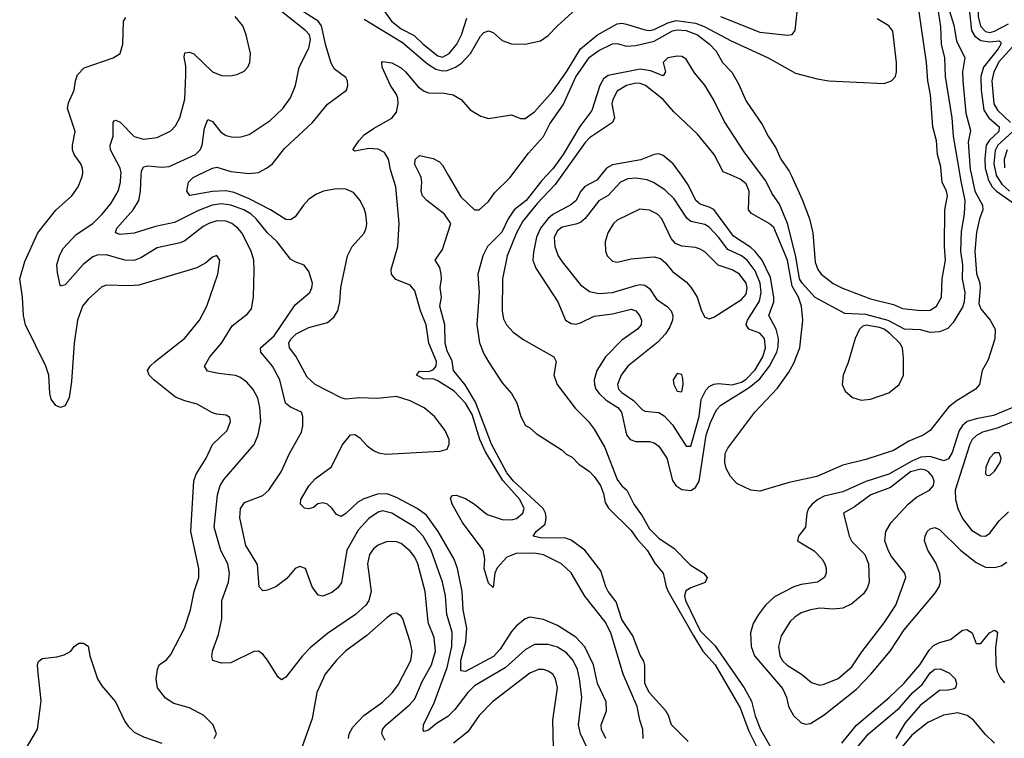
# Model space of a CAD drawing. Header units: inches. Extents: x 1649636 to 1815363, y 506543 to 641975.
# Tile 607 of 656: x 1754233 to 1758512, y 607551 to 610676. Entities that reach past the tile are written whole.
import ezdxf

# ---------------------------------------------------------------- set-up
doc = ezdxf.new("R2010")
doc.units = ezdxf.units.IN
doc.header["$MEASUREMENT"] = 0
doc.layers.add('B7650', color=7, linetype='Continuous')
doc.layers.add('B7651', color=7, linetype='Continuous')

msp = doc.modelspace()

# ---------------------------------------------------------------- linework, layer by layer
at = {"layer": 'B7650', "color": 5}
for points, elevation in [([(1755078, 607550), (1755088.7, 607570), (1755073.2, 607610), (1755033.2, 607650), (1754970, 607683.6), (1754903.1, 607703.1), (1754865.7, 607725.7), (1754831, 607770), (1754826, 607810), (1754831.1, 607850), (1754838.9, 607870), (1754870, 607892.9), (1754890, 607914.9), (1754949.4, 608030.6), (1754975.2, 608110), (1754991.1, 608190), (1755011.6, 608250), (1755010.9, 608290), (1754976.7, 608450), (1754989.1, 608670.9), (1755000, 608700), (1755042.7, 608770), (1755070.5, 608829.5), (1755134.3, 608890), (1755148.2, 608928.2), (1755145.6, 608945.6), (1755130, 608956.8), (1755090, 608960.4), (1755070, 608967.1), (1755004.2, 609004.2), (1754950, 609018.4), (1754910, 609035.2), (1754815.8, 609110), (1754795.3, 609130), (1754788.8, 609150), (1754799.3, 609170), (1754820.9, 609190), (1754950, 609291), (1755013.7, 609370), (1755046, 609430), (1755094.2, 609570), (1755103, 609630), (1755090, 609651.3), (1755070, 609643.6), (1755041.5, 609618.5), (1755002.9, 609597.1), (1754750, 609521.6), (1754710, 609518.7), (1754610, 609522.2), (1754590, 609514), (1754530, 609461.5), (1754505.9, 609430), (1754484.5, 609370), (1754469, 609269), (1754457.2, 609102.8), (1754447.3, 609032.7), (1754430, 608997), (1754410, 608989.5), (1754390, 608998.4), (1754370, 609026), (1754363.1, 609050), (1754359.8, 609130), (1754346.5, 609170), (1754258, 609350), (1754249.8, 609390), (1754244.8, 609470), (1754232.5, 609550), (1754254.9, 609625.1), (1754310.7, 609750), (1754390, 609848), (1754458.5, 609910), (1754486.2, 609950), (1754502.7, 609990), (1754505, 610000)], 580), ([(1755821.5, 607541.5), (1755806.6, 607570), (1755809.3, 607590), (1755825, 607610), (1755925.2, 607694.8), (1755950, 607722.9), (1755981.9, 607798.1), (1756022.6, 607870), (1756039.3, 607930), (1756034.4, 607990), (1756009.9, 608050), (1756006, 608070), (1755995.4, 608190), (1755963.7, 608310), (1755950, 608339.4), (1755930, 608365.2), (1755890, 608397.7), (1755870, 608405.6), (1755830, 608407.3), (1755790, 608391.7), (1755770, 608375.6), (1755753.5, 608350), (1755744.7, 608310), (1755761, 608190), (1755750.1, 608150), (1755736.8, 608130), (1755691.8, 608090), (1755570, 608006.3), (1755494.8, 607945.2), (1755461.6, 607910), (1755390, 607817.6), (1755370, 607805.1), (1755356.6, 607816.6), (1755310, 607891.3), (1755290, 607916.3), (1755270, 607929.7), (1755250, 607928.3), (1755150, 607879.3), (1755110, 607877.8), (1755072, 607890), (1755067.5, 607907.5), (1755070.8, 607930), (1755097.3, 608002.7), (1755110.5, 608070), (1755111.3, 608150), (1755139.9, 608230), (1755144.1, 608270), (1755136.8, 608310), (1755107.3, 608367.3), (1755078, 608470), (1755091.9, 608610), (1755103.4, 608650), (1755121.8, 608678.2), (1755251.5, 608828.5), (1755268.8, 608871.2), (1755281.1, 608930), (1755275.8, 608990), (1755267.1, 609030), (1755247.6, 609067.6), (1755219.6, 609099.6), (1755190, 609122.2), (1755170, 609129), (1755097.2, 609137.2), (1755048.2, 609148.2), (1755035.4, 609170), (1755059.3, 609210), (1755110, 609268.9), (1755155.7, 609344.3), (1755223.1, 609396.9), (1755240.5, 609419.5), (1755248.5, 609470), (1755252.4, 609587.6), (1755249.8, 609630.2), (1755238.5, 609670), (1755198, 609750), (1755181, 609770), (1755154.2, 609790), (1755130, 609799.7), (1755090, 609801), (1755054.9, 609790), (1755030, 609776.4), (1754950, 609714.7), (1754930, 609705.9), (1754830, 609684.1), (1754758.9, 609641.1), (1754730.5, 609629.5), (1754690, 609630.9), (1754610, 609653.2), (1754570, 609651.9), (1754550, 609644.7), (1754508.5, 609611.5), (1754430, 609523.5), (1754410, 609517.2), (1754407, 609527), (1754396.2, 609576.2), (1754394.7, 609610), (1754405.9, 609650), (1754420.6, 609679.4), (1754478.3, 609741.8), (1754550, 609790.7), (1754591.7, 609830), (1754630, 609878.4), (1754660.4, 609930), (1754670.3, 609969.7), (1754672.5, 610000)], 560), ([(1756699, 607510), (1756670.5, 607570), (1756661.9, 607610), (1756675.4, 607730), (1756666, 607810), (1756656.6, 607850), (1756638, 607890), (1756610, 607922.1), (1756570, 607947), (1756530, 607958.7), (1756470, 607958.8), (1756430, 607936.5), (1756342.2, 607857.8), (1756210, 607779.2), (1756180.6, 607750), (1756124, 607676), (1756093.5, 607646.5), (1756044.7, 607615.3), (1756010, 607586.2), (1755990, 607581.3), (1755985.8, 607585.8), (1755987.3, 607610), (1756034.3, 607705.7), (1756090, 607859.2), (1756111.1, 607950), (1756112.3, 608012.3), (1756088.7, 608090), (1756082.7, 608170), (1756070.8, 608230), (1756021.5, 608370), (1755985.8, 608430), (1755950.4, 608470), (1755850, 608530.9), (1755810, 608540.4), (1755790, 608534.5), (1755750, 608507.1), (1755703.1, 608456.9), (1755653.8, 608370), (1755630.7, 608229.3), (1755614.7, 608205.3), (1755590, 608185), (1755550, 608168.6), (1755530, 608173.6), (1755504, 608210), (1755474.5, 608290), (1755450, 608297.6), (1755430, 608289.6), (1755393.6, 608246.4), (1755346, 608210), (1755310, 608195.6), (1755290, 608192.8), (1755272.8, 608210), (1755266.7, 608306.7), (1755215.5, 608390), (1755189.9, 608510), (1755191.6, 608550), (1755210, 608577.2), (1755290, 608607.5), (1755315.8, 608630), (1755368.9, 608710), (1755406, 608790), (1755457.2, 608882.8), (1755463.5, 608910), (1755463.5, 608950), (1755456.9, 608970), (1755410, 608991.4), (1755388.1, 609008.1), (1755363.6, 609110), (1755331.2, 609170), (1755280.5, 609230), (1755279.2, 609250), (1755338.2, 609301.8), (1755430, 609435.8), (1755494.2, 609490), (1755502.8, 609510), (1755504.8, 609530), (1755490, 609581.2), (1755468.4, 609608.5), (1755430, 609622.6), (1755410, 609635.4), (1755351.3, 609710), (1755309, 609749), (1755261.1, 609810), (1755239.4, 609830), (1755207, 609850), (1755150, 609869.9), (1755110, 609875.1), (1755069.6, 609870.4), (1755010, 609846.9), (1754906, 609794), (1754822.9, 609777.1), (1754730, 609747.7), (1754670, 609742.8), (1754648.3, 609750), (1754654.5, 609770), (1754726, 609850), (1754749.9, 609890), (1754757.7, 609930), (1754761.2, 610000)], 540), ([(1756779.9, 607550), (1756761.7, 607590), (1756760.1, 607610), (1756783.5, 607670), (1756781.3, 607710), (1756744.1, 607790), (1756727.4, 607870), (1756688.6, 607948.6), (1756650, 607990.4), (1756570, 608042.2), (1756510, 608068.2), (1756450, 608077.3), (1756429.1, 608070.9), (1756390, 608039.5), (1756370, 608016.1), (1756321.6, 607938.4), (1756292.5, 607907.5), (1756170, 607841.3), (1756150, 607844), (1756149.6, 607889.6), (1756172.4, 607970), (1756176.5, 608030), (1756159.8, 608110), (1756156.4, 608190), (1756135.7, 608290), (1756120.4, 608330), (1756051.6, 608450), (1756001.1, 608521.1), (1755960.5, 608550), (1755870, 608598.7), (1755830, 608614.9), (1755787.6, 608612.4), (1755727.7, 608592.3), (1755702.6, 608577.4), (1755650, 608528.2), (1755630, 608515.6), (1755610, 608524.2), (1755590.9, 608550.9), (1755570, 608568.7), (1755550, 608575.1), (1755529.1, 608570.9), (1755510, 608555.6), (1755490, 608549.6), (1755470, 608552.7), (1755452.7, 608570), (1755454, 608590), (1755490.8, 608650), (1755518.9, 608681.1), (1755588.2, 608731.8), (1755633.8, 608826.2), (1755670, 608870.3), (1755690, 608872), (1755710, 608859), (1755743.5, 608823.5), (1755770, 608802.7), (1755792, 608792), (1755826.2, 608786.2), (1756059.7, 608800.3), (1756090.7, 608809.3), (1756099.7, 608830), (1756098.7, 608850), (1756082, 608890), (1756035.7, 608950), (1755990, 608988.4), (1755930, 609019.4), (1755870, 609037.2), (1755788.4, 609028.4), (1755710, 609032.4), (1755650, 609025.4), (1755630, 609031.7), (1755516.8, 609090), (1755482.4, 609122.4), (1755432.7, 609212.7), (1755405.4, 609250), (1755403, 609270), (1755410, 609284.9), (1755433.7, 609310), (1755490, 609338), (1755570, 609359.6), (1755597.9, 609382.1), (1755615.2, 609410), (1755624.6, 609450), (1755628.2, 609511.8), (1755657.2, 609650), (1755677, 609690), (1755730, 609748.4), (1755737.9, 609770), (1755740.9, 609790), (1755737, 609830), (1755730, 609855.1), (1755711.6, 609891.6), (1755684.2, 609924.2), (1755650, 609939.9), (1755610, 609941.5), (1755552.7, 609930), (1755522.8, 609917.2), (1755490, 609895.4), (1755465.6, 609870), (1755430, 609819), (1755410, 609805.4), (1755390, 609807.1), (1755322.3, 609850), (1755230, 609897.7), (1755165.1, 609925.1), (1755130, 609931.5), (1755070.7, 609929.3), (1754971.6, 609911.6), (1754959.7, 609930), (1754966.2, 609970), (1754986, 609990), (1755006.6, 610000)], 520), ([(1756942, 607550), (1756941.2, 607590), (1756927.9, 607630), (1756916.5, 607690), (1756855.7, 607830), (1756801.8, 608010), (1756777.6, 608057.6), (1756689.6, 608169.6), (1756630.3, 608270.3), (1756587.2, 608310), (1756510, 608349.4), (1756470, 608355.9), (1756390, 608354.2), (1756350, 608339.5), (1756308.1, 608291.9), (1756297.4, 608270), (1756290, 608206.9), (1756270, 608225.4), (1756251.7, 608290), (1756254.5, 608330), (1756246.4, 608370), (1756157.8, 608490), (1756112.4, 608570), (1756104.8, 608595.2), (1756113.5, 608606.5), (1756130, 608607.9), (1756170, 608594), (1756210, 608570.1), (1756264.1, 608524.1), (1756330, 608503), (1756370, 608501.9), (1756392.5, 608507.5), (1756419.8, 608530), (1756425.2, 608550), (1756406.5, 608590), (1756332.1, 608672.1), (1756257.7, 608797.7), (1756232.9, 608850), (1756198.8, 608958.8), (1756170, 609008.2), (1756121.1, 609061.1), (1756050, 609105.9), (1756030, 609114.5), (1755990, 609113.2), (1755957.2, 609130), (1755970, 609147.4), (1756010, 609146.4), (1756030, 609153.5), (1756042.4, 609170), (1756044.1, 609190), (1756010.8, 609270), (1755999.1, 609350), (1755975.4, 609410), (1755950, 609496.5), (1755930, 609522.1), (1755867, 609547), (1755848.3, 609570), (1755847.9, 609590), (1755876.5, 609690), (1755882.3, 609790), (1755868.1, 609950), (1755852.1, 610000)], 480), ([(1757137.5, 607537.6), (1757065.8, 607610), (1757053.1, 607650), (1757041.5, 607670), (1756970, 607748.7), (1756958, 607770), (1756949.1, 607790.9), (1756949.7, 607869.8), (1756945.9, 607885.9), (1756930, 607913.2), (1756897, 607997), (1756850, 608067.4), (1756825.3, 608145.3), (1756790, 608189.7), (1756779.8, 608210), (1756759.2, 608279.2), (1756689.3, 608369.3), (1756630, 608412.9), (1756602.4, 608422.4), (1756502, 608422), (1756464.4, 608430), (1756477.2, 608450), (1756517.3, 608482.7), (1756521.2, 608510), (1756517.5, 608530), (1756507.6, 608550), (1756378.7, 608670), (1756350, 608705.2), (1756283.8, 608830), (1756213.4, 609013.4), (1756169.1, 609089.1), (1756118.2, 609150), (1756111.8, 609191.8), (1756090, 609236.9), (1756081.3, 609270), (1756079.9, 609350), (1756058.9, 609430), (1756065.4, 609470), (1756059.7, 609510), (1756066.3, 609550), (1756065.1, 609570), (1756058.3, 609598.3), (1756039, 609630), (1756070, 609677.4), (1756106, 609790), (1756079.1, 609830), (1756001.7, 609890), (1755983.1, 609910), (1755977.2, 609930), (1755981.1, 609970), (1755978, 609990), (1755973, 610000)], 460), ([(1756095.4, 610000), (1756150, 609906), (1756209.1, 609849.1), (1756230, 609848.8), (1756270, 609885.1), (1756296.6, 609923.4), (1756364.4, 609990), (1756371.9, 610000)], 460), ([(1756523.9, 610000), (1756502.7, 609977.3), (1756434.4, 609890), (1756382.2, 609850), (1756355.7, 609810), (1756327.9, 609752.1), (1756266, 609690), (1756245.5, 609650), (1756224.4, 609570), (1756230.3, 609490), (1756220.3, 609350), (1756231.6, 609271.6), (1756250, 609223.1), (1756270, 609188.5), (1756330, 609097.3), (1756370.6, 609050), (1756394, 609010), (1756410.9, 608950.9), (1756431.6, 608911.6), (1756450, 608902), (1756476.9, 608876.9), (1756590, 608804.7), (1756607.3, 608787.3), (1756633.7, 608773.7), (1756663.5, 608743.5), (1756710, 608710.8), (1756730, 608690.4), (1756757.8, 608650), (1756770, 608616), (1756777.3, 608577.3), (1756791.6, 608551.6), (1756890, 608454.9), (1756917.1, 608417.1), (1756959.7, 608370), (1756992.9, 608312.9), (1757028.8, 608268.8), (1757042.2, 608210), (1757051.3, 608190), (1757159.5, 607999.5), (1757202.5, 607930), (1757254.9, 607870), (1757364.2, 607684.2), (1757401.5, 607581.5), (1757447.6, 607490)], 460), ([(1756589.1, 610000), (1756560.3, 609959.7), (1756482.4, 609877.6), (1756420, 609800), (1756392.7, 609750), (1756351.1, 609650), (1756331.6, 609550), (1756329, 609409), (1756335.3, 609375.3), (1756349.2, 609350), (1756377.7, 609317.7), (1756423.4, 609283.4), (1756553.6, 609210), (1756564.6, 609190), (1756554.5, 609130), (1756569.1, 609090), (1756647.4, 608987.4), (1756703.4, 608930), (1756730, 608895.7), (1756775.5, 608815.5), (1756830, 608677), (1756850, 608649.1), (1756871.3, 608630), (1756901.9, 608570), (1756938.2, 608518.2), (1756970, 608462.2), (1757010, 608421.6), (1757077.2, 608377.2), (1757146.2, 608306.2), (1757204.4, 608270), (1757220.7, 608250), (1757212, 608228), (1757150, 608205), (1757127.8, 608192.2), (1757122.4, 608170), (1757126.7, 608150), (1757190, 608018.4), (1757254.7, 607954.7), (1757381.7, 607770), (1757412.9, 607712.9), (1757428.9, 607648.9), (1757452.3, 607590), (1757568.4, 607388.4)], 480), ([(1756758.2, 610000), (1756740.8, 609979.2), (1756688.5, 609951.5), (1756671.5, 609930), (1756650, 609888.9), (1756628.6, 609871.4), (1756550, 609829.3), (1756527.5, 609810), (1756495.6, 609770), (1756478.9, 609730), (1756465.3, 609665.3), (1756463.7, 609630), (1756475.9, 609595.9), (1756571.3, 609450), (1756605.5, 609370), (1756630, 609354.4), (1756650, 609352.8), (1756670, 609357.9), (1756730, 609386.4), (1756810, 609396.8), (1756890, 609417.3), (1756910, 609410.9), (1756926.4, 609390), (1756935.1, 609370), (1756934.6, 609350), (1756917.7, 609330), (1756850, 609283), (1756779.5, 609210), (1756741.2, 609150), (1756730.1, 609110), (1756730.6, 609090), (1756737.1, 609070), (1756752, 609050), (1756782.3, 609022.3), (1756832, 608990), (1756848.5, 608970), (1756870, 608870.3), (1756885.7, 608850), (1756910, 608841.3), (1756970, 608842.1), (1756990, 608836.1), (1757010, 608822.2), (1757045, 608770), (1757070, 608672.4), (1757084.1, 608650), (1757110, 608633), (1757150, 608629.5), (1757170, 608641.3), (1757185.9, 608670), (1757216.9, 608870), (1757235.2, 608924.8), (1757260.7, 608979.3), (1757280.4, 608999.7), (1757403.7, 609076.3), (1757450, 609114.7), (1757491.1, 609170), (1757522.9, 609230), (1757530, 609254), (1757531.2, 609290), (1757521.3, 609330), (1757489.2, 609390), (1757510.6, 609449.4), (1757511.2, 609470), (1757495.8, 609555.8), (1757460.2, 609630), (1757430, 609668.1), (1757410, 609685.6), (1757334.9, 609734.9), (1757250.2, 609850.2), (1757230, 609861.7), (1757190, 609874.5), (1757171.9, 609890), (1757138.5, 609958.5), (1757108.7, 610000)], 520), ([(1758369.7, 610000), (1758384.2, 609930), (1758417.1, 609870), (1758419.7, 609850), (1758404, 609810), (1758391.6, 609751.6), (1758384.2, 609670), (1758391.9, 609571.9), (1758405.6, 609530), (1758407.5, 609510), (1758402.3, 609442.3), (1758410, 609419.2), (1758451.5, 609370), (1758472.8, 609330), (1758471.7, 609288.3), (1758442.2, 609197.8), (1758415.5, 609150), (1758405.1, 609090), (1758387.5, 609070), (1758302.8, 609017.2), (1758269.4, 608990.6), (1758189.5, 608890), (1758160.2, 608870), (1758097.1, 608842.9), (1758030, 608803.2), (1757910, 608763.8), (1757810, 608738.8), (1757697.2, 608690), (1757576.7, 608663.3), (1757450, 608625.2), (1757410, 608630.6), (1757350, 608659.5), (1757322.8, 608690), (1757303.9, 608723.9), (1757297.1, 608750), (1757299.4, 608790), (1757310, 608813.2), (1757427.5, 608970), (1757526.8, 609073.2), (1757576.4, 609143.6), (1757597.7, 609182.3), (1757623.5, 609250), (1757636.1, 609370), (1757631.4, 609430), (1757617.9, 609470), (1757590, 609517.8), (1757569.5, 609630), (1757510, 609772.6), (1757490, 609789.8), (1757414.1, 609834.1), (1757399.9, 609850), (1757403.6, 609930), (1757390, 609962.4), (1757363.5, 609983.5), (1757325, 610000)], 480), ([(1758318.5, 610000), (1758321.5, 609981.5), (1758341.3, 609890), (1758337.3, 609830), (1758325.3, 609754.7), (1758321.7, 609670), (1758330.4, 609610), (1758329.2, 609550), (1758340.3, 609490), (1758338.5, 609450), (1758330, 609425.7), (1758290, 609359.8), (1758266.6, 609333.4), (1758230, 609318.4), (1758190, 609315.8), (1758147.4, 609327.4), (1758078.3, 609330), (1758007.7, 609367.7), (1757910, 609393.9), (1757818.5, 609398.5), (1757690, 609468.6), (1757633.1, 609530), (1757622.6, 609550), (1757606.3, 609646.3), (1757569.7, 609790), (1757534.6, 609874.5), (1757502.1, 609922.2), (1757475.4, 609975.5), (1757457.4, 610000)], 460), ([(1757585.3, 610000), (1757633.9, 609893.9), (1757665.1, 609810), (1757679.5, 609750), (1757690, 609622), (1757701.1, 609590), (1757716.8, 609570), (1757768.9, 609528.9), (1757808.9, 609508.9), (1757930, 609462.7), (1758030, 609437.1), (1758070, 609420.8), (1758150, 609411.1), (1758190, 609413.4), (1758216.9, 609430), (1758239.5, 609470), (1758241.6, 609550), (1758256.6, 609630), (1758252.4, 609690), (1758253.4, 609850), (1758264.7, 609910), (1758260.8, 609930), (1758242.5, 609970), (1758239.5, 610000)], 460), ([(1758437.1, 610000), (1758441.9, 609981.9), (1758459.1, 609950), (1758479, 609930), (1758556.2, 609876.2)], 520), ([(1758477.2, 610000), (1758477.7, 609997.7), (1758500.9, 609960.9), (1758534.3, 609930)], 540), ([(1758550, 608989.4), (1758465.6, 608954.4), (1758390, 608941.1), (1758351.5, 608928.5), (1758330, 608911.8), (1758316, 608890), (1758285.4, 608794.6), (1758270, 608766.4), (1758250, 608757.7), (1758190, 608777.2), (1758150, 608773.7), (1758110, 608756.4), (1758010, 608699.5), (1757910, 608668), (1757810, 608622.8), (1757730, 608604.4), (1757701.3, 608590), (1757676.8, 608570), (1757660.9, 608550), (1757653.7, 608530), (1757648.2, 608470), (1757617.8, 608430), (1757614, 608410), (1757686.2, 608366.2), (1757720.2, 608330), (1757732.9, 608310), (1757738, 608290), (1757738, 608270), (1757731.1, 608250), (1757700.5, 608230), (1757630, 608219.9), (1757597, 608210), (1757514.1, 608165.9), (1757474.5, 608130), (1757444, 608090), (1757421.3, 608050), (1757409.5, 608010), (1757412.6, 607950), (1757425.9, 607910), (1757548.2, 607768.2), (1757566, 607730), (1757574.8, 607690), (1757596.1, 607650), (1757630, 607619), (1757650, 607612.6), (1757670, 607615.5), (1757730, 607653.8), (1757870, 607764.9), (1757931.9, 607830), (1758016.4, 607930), (1758077.3, 608022.7), (1758210, 608180.7), (1758229.1, 608210), (1758235.5, 608230), (1758232.6, 608267.4), (1758214.1, 608314.1), (1758180.6, 608370), (1758166, 608410), (1758167.7, 608430), (1758177.4, 608450), (1758190, 608461.7), (1758210, 608467.4), (1758230, 608458.5), (1758322.3, 608370), (1758390, 608315.5), (1758430, 608295.5), (1758470, 608293.8), (1758498.1, 608301.9), (1758522.7, 608317.3)], 520), ([(1758550, 608927.7), (1758480.7, 608899.3), (1758417.9, 608882.1), (1758391.7, 608868.3), (1758372.6, 608850), (1758362.2, 608830), (1758298.1, 608630), (1758299.5, 608590), (1758310.7, 608550), (1758330, 608507.2), (1758370, 608456.3), (1758410, 608431.7), (1758430, 608430.2), (1758450, 608443.6), (1758490, 608496.5), (1758530, 608535.9)], 540), ([(1755661.8, 607550), (1755664.8, 607570), (1755680.9, 607599.1), (1755728.2, 607650), (1755810, 607708.6), (1755853, 607750), (1755877, 607783.1), (1755933, 607890), (1755938.1, 607930), (1755930.5, 607970), (1755897.4, 608070), (1755890, 608083), (1755870, 608094.8), (1755850, 608090.9), (1755830, 608076.8), (1755741.8, 607998.2), (1755650, 607932), (1755608.9, 607891.1), (1755559.8, 607830), (1755524.4, 607750), (1755503.2, 607636.8), (1755444.6, 607470)], 580), ([(1757806.8, 607530), (1757870, 607607.8), (1758011.7, 607728.3), (1758075.2, 607790), (1758145.2, 607870), (1758185.7, 607934.3), (1758204.9, 607955.1), (1758230, 607967.5), (1758279.1, 607980.9), (1758330, 608020.8), (1758350, 608025), (1758372.9, 608010), (1758390, 607962.8), (1758410, 607963.8), (1758448, 608010), (1758470, 608021.7), (1758477.5, 608017.5), (1758482.6, 608010), (1758473.5, 607946.5), (1758475.6, 607870), (1758481.5, 607841.5), (1758494.9, 607814.9), (1758512.7, 607792.7)], 480), ([(1754262, 607510), (1754310, 607590.7), (1754326.1, 607713.9), (1754310.7, 607849.3), (1754309.8, 607870.2), (1754314.9, 607885.1), (1754330, 607898.7), (1754394.5, 607905.5), (1754426.5, 607913.5), (1754455.3, 607930), (1754470, 607951), (1754490, 607964.7), (1754510, 607964.7), (1754530, 607951.3), (1754537.1, 607910), (1754570.2, 607810), (1754590, 607778.7), (1754648.7, 607710), (1754690, 607624), (1754703.6, 607603.6), (1754730, 607578), (1754770, 607558), (1754850, 607530.6)], 580), ([(1756553.3, 607510), (1756549.9, 607630), (1756569.8, 607770.2), (1756561.5, 607810), (1756550, 607829.7), (1756530, 607843.2), (1756509.9, 607849.9), (1756488, 607850), (1756450, 607835), (1756287.7, 607710), (1756230.1, 607649.9), (1756180.3, 607579.7), (1756118, 607530)], 560), ([(1757844.2, 607475.8), (1757921.9, 607570), (1758056.5, 607683.5), (1758115.2, 607750), (1758154.8, 607785.2), (1758190, 607835.5), (1758210, 607851.7), (1758233.7, 607853.7), (1758274.8, 607834.8), (1758299.1, 607810), (1758304.6, 607790), (1758300.5, 607770), (1758294.4, 607765.6), (1758270, 607759.8), (1758230, 607758.8), (1758146.6, 607693.4), (1758081.7, 607618.3), (1758041.2, 607550)], 460), ([(1758469.6, 607529.6), (1758430, 607567.5), (1758378.5, 607630), (1758350.7, 607650.7), (1758310, 607661.7), (1758248.4, 607651.6), (1758179.5, 607620.5), (1758110, 607565.4), (1758031.7, 607470)], 480)]:
    msp.add_lwpolyline(points, dxfattribs=dict(at, elevation=elevation))
for points, elevation in [([(1756910, 609987.9), (1756875.5, 609984.5), (1756843.5, 609970), (1756790, 609912.1), (1756750, 609888.1), (1756690, 609812.2), (1756670, 609794.9), (1756650, 609786.5), (1756590, 609774.3), (1756570, 609758.5), (1756556.1, 609730), (1756558.3, 609690), (1756572.5, 609650), (1756590, 609624), (1756670, 609523.5), (1756710, 609494.6), (1756750, 609485.7), (1756810, 609489.6), (1756910, 609520.6), (1756930, 609524.3), (1756950, 609522), (1756970, 609507.5), (1757000.3, 609460.3), (1757047.8, 609427.8), (1757064, 609410), (1757071.3, 609390), (1757069.6, 609370), (1757058.9, 609341.1), (1757039.5, 609310), (1757006.3, 609273.7), (1756876.1, 609170), (1756846.3, 609130), (1756831.2, 609090), (1756835.4, 609070), (1756850, 609054.5), (1756900.4, 609020.4), (1756940.2, 608980.2), (1756950, 608974.3), (1757010, 608968.2), (1757034.2, 608954.2), (1757070, 608914), (1757130, 608821.5), (1757150, 608822), (1757185.3, 608950), (1757195.1, 609024.9), (1757214.3, 609065.7), (1757230, 609080.5), (1757250, 609090.7), (1757270, 609094.2), (1757330, 609088.6), (1757370, 609099.4), (1757390, 609113.2), (1757430, 609154.2), (1757463.1, 609210), (1757474, 609250), (1757470, 609290.6), (1757450, 609313.7), (1757401.3, 609330), (1757390.7, 609350), (1757396.7, 609370), (1757448.2, 609451.8), (1757455.9, 609490), (1757450.7, 609530), (1757430, 609583.6), (1757394.4, 609630), (1757370, 609649.2), (1757310, 609677.1), (1757270, 609730.9), (1757230, 609774.6), (1757210, 609786.3), (1757150, 609798.8), (1757132.5, 609812.5), (1757077, 609897), (1757036.3, 609936.3), (1756987.7, 609967.7), (1756959.7, 609979.7)], 540), ([(1756928.1, 609851.9), (1756830, 609804.8), (1756813.6, 609790), (1756789.4, 609750), (1756776.8, 609710), (1756778.4, 609670), (1756786.2, 609650), (1756797.3, 609637.3), (1756810, 609626.9), (1756830, 609621.6), (1756890, 609636.3), (1756970, 609644.2), (1756990, 609645), (1757017.6, 609637.6), (1757039.5, 609619.5), (1757070, 609580.7), (1757130, 609536.2), (1757150, 609513.8), (1757177.3, 609470), (1757195.6, 609410), (1757210, 609382), (1757230, 609375.8), (1757250, 609383.2), (1757370, 609459.6), (1757390, 609482.7), (1757395.1, 609510), (1757390.3, 609530), (1757361.4, 609570), (1757330, 609588.9), (1757269.2, 609609.2), (1757210, 609667.4), (1757190, 609679.1), (1757170, 609685.6), (1757110, 609691.6), (1757082.9, 609702.9), (1757064.3, 609724.3), (1757023.7, 609810), (1757004.7, 609830), (1756970, 609848.2)], 560), ([(1757911.9, 609348.1), (1757897.1, 609342.9), (1757882.6, 609330), (1757864.7, 609290), (1757834, 609186), (1757811.8, 609130), (1757807.6, 609090), (1757820.4, 609060.4), (1757853, 609033), (1757890, 609022.4), (1757930, 609025.5), (1758010, 609053.7), (1758054.6, 609090), (1758074.1, 609130), (1758073.8, 609206.1), (1758069.4, 609250), (1758058.9, 609270), (1758016.7, 609310), (1757990.8, 609330), (1757970, 609338)], 480), ([(1757090, 609137), (1757072.7, 609110), (1757075.3, 609090), (1757090, 609061.3), (1757110, 609058), (1757116.8, 609090), (1757115.4, 609115.4), (1757110, 609132.7)], 560), ([(1758490, 608793.3), (1758470, 608792.4), (1758450, 608771.5), (1758432.7, 608730), (1758430, 608702), (1758436, 608696), (1758450, 608694), (1758470, 608713.4), (1758494.7, 608750), (1758498.7, 608770)], 560), ([(1758150, 608720.9), (1758104.6, 608710), (1758018.1, 608641.9), (1757932, 608610), (1757861.6, 608558.4), (1757813, 608530), (1757838, 608430), (1757850, 608407.7), (1757906, 608350), (1757921.5, 608310), (1757925.2, 608230), (1757916.2, 608203.8), (1757900.3, 608179.7), (1757850, 608136.5), (1757810, 608117), (1757770, 608112.5), (1757710, 608116.9), (1757670, 608110.5), (1757630, 608096.1), (1757601.5, 608078.5), (1757580.9, 608059.1), (1757542.6, 607997.3), (1757530.1, 607949.9), (1757537.3, 607910), (1757550, 607886.3), (1757569.2, 607869.2), (1757631.3, 607830), (1757674.3, 607794.3), (1757710, 607782.7), (1757730, 607786.4), (1757790, 607811.5), (1757850, 607861.3), (1757892.7, 607927.3), (1757990, 608053), (1758041.5, 608130), (1758083.9, 608250), (1758079.7, 608270), (1758022, 608342), (1758007.1, 608370), (1757993.3, 608410), (1757996.8, 608450), (1758020.3, 608490), (1758094.4, 608570), (1758130, 608599.4), (1758187.2, 608630), (1758205, 608650), (1758206.8, 608670), (1758199.6, 608690), (1758182.6, 608710), (1758170, 608717.5)], 540)]:
    msp.add_lwpolyline(points, close=True, dxfattribs=dict(at, elevation=elevation))
at = {"layer": 'B7651', "color": 5}
for points, elevation in [([(1758530, 611381.3), (1758470, 611389), (1758410, 611411.8), (1758368.2, 611411.8), (1758350, 611404.6), (1758330, 611387.6), (1758310, 611354), (1758299.3, 611320.7), (1758299.7, 611190), (1758342.8, 610950), (1758346.5, 610866.5), (1758355.5, 610835.5), (1758396.7, 610770), (1758400.4, 610750), (1758398.1, 610690), (1758408.2, 610648.2), (1758430, 610624.8), (1758450, 610620.8), (1758470, 610625.9), (1758530, 610659)], 540), ([(1758204.5, 610850), (1758234.6, 610645.4), (1758237.5, 610570), (1758252.9, 610510), (1758255.9, 610430), (1758283.8, 610250), (1758290.6, 610169.4), (1758318.5, 610000)], 460), ([(1755730, 610679.2), (1755897.1, 610577.1), (1756004.7, 610484.7), (1756041.7, 610461.7), (1756070, 610454.6), (1756090, 610455.8), (1756126.6, 610470), (1756152.8, 610487.2), (1756192.7, 610530), (1756235.2, 610604.8), (1756250, 610621.2), (1756270, 610627.9), (1756290, 610621.1), (1756330, 610586.4), (1756370, 610570.8), (1756430, 610570.1), (1756496.1, 610583.9), (1756530, 610607.8), (1756569.9, 610650.1), (1756664.5, 610735.5)], 520), ([(1758239.5, 610000), (1758236, 610036), (1758222.4, 610090), (1758217.5, 610150), (1758201.8, 610210), (1758191.6, 610350), (1758179.6, 610410), (1758174, 610490), (1758136.4, 610750)], 460), ([(1758356.6, 610750), (1758369.9, 610629.9), (1758384.2, 610604.2), (1758410, 610585.3), (1758450, 610579.5), (1758490, 610584.6), (1758497.2, 610577.2), (1758497.7, 610570), (1758485.7, 610550), (1758422.1, 610470), (1758410, 610430), (1758412.3, 610370), (1758423.4, 610283.4), (1758445.4, 610250), (1758490.7, 610210), (1758488.7, 610190), (1758447.8, 610152.2), (1758433.9, 610130), (1758427, 610073), (1758429.2, 610030), (1758437.1, 610000)], 520), ([(1754505, 610000), (1754507.2, 610010), (1754505.1, 610030), (1754497.6, 610050), (1754469.8, 610090), (1754462.8, 610110), (1754462.2, 610130), (1754474.4, 610190), (1754441, 610290), (1754445.1, 610314.9), (1754469.7, 610370), (1754474.5, 610410), (1754483.1, 610436.9), (1754513.5, 610466.5), (1754639.3, 610510), (1754669.6, 610530), (1754680.5, 610570), (1754683.1, 610670), (1754694, 610686)], 580), ([(1754672.5, 610000), (1754673.2, 610010), (1754669.4, 610030), (1754627.9, 610110), (1754625.9, 610130), (1754638.4, 610170), (1754638.4, 610230), (1754643.1, 610236.9), (1754650, 610239.5), (1754670, 610231.4), (1754730, 610168.7), (1754770, 610157.5), (1754830, 610164.7), (1754890, 610193.4), (1754910, 610214.4), (1754928.7, 610250), (1754950, 610330.8), (1754955.4, 610435.4), (1754954.2, 610474.2), (1754946.9, 610513.1), (1754950, 610531.7), (1754970, 610535.6), (1754990, 610528.1), (1755070, 610449.1), (1755110, 610433.4), (1755150, 610432.2), (1755180.8, 610439.2), (1755208.1, 610451.9), (1755224.5, 610470), (1755233.3, 610490), (1755235.8, 610530), (1755216.8, 610610), (1755202.2, 610650), (1755169.8, 610690)], 560), ([(1754761.2, 610000), (1754762.1, 610017.9), (1754770, 610036.9), (1754790, 610040.4), (1754850, 610035.1), (1754882, 610038), (1754997.1, 610090), (1755017.1, 610110), (1755025.2, 610130), (1755035.7, 610204.3), (1755050, 610242.6), (1755070, 610233.4), (1755107.3, 610187.3), (1755130, 610172.7), (1755153.7, 610166.3), (1755190, 610164.9), (1755230, 610176.5), (1755321.3, 610238.7), (1755376.8, 610290), (1755410, 610336.5), (1755431.4, 610390), (1755447.3, 610470), (1755490, 610552.4), (1755496.2, 610590), (1755491.8, 610610), (1755475.2, 610630), (1755370, 610712.5)], 540), ([(1755006.6, 610000), (1755070, 610030.8), (1755090, 610035), (1755150, 610015.9), (1755230, 610007.2), (1755270, 610012.1), (1755305.9, 610030), (1755331.6, 610050), (1755384, 610116), (1755505.2, 610230), (1755570, 610308.9), (1755652.5, 610370), (1755659.4, 610390), (1755657.7, 610410), (1755650, 610424.7), (1755601, 610461), (1755586.9, 610486.9), (1755563.9, 610563.9), (1755544.9, 610650), (1755530, 610670), (1755466.2, 610710)], 520), ([(1755819.4, 610710), (1755848.8, 610670), (1755890, 610637), (1755947.9, 610607.9), (1755986.8, 610570), (1756050, 610519.4), (1756070, 610513.7), (1756099.9, 610530), (1756132, 610570), (1756152.3, 610610), (1756176.8, 610683.2)], 540), ([(1757278.7, 610690), (1757450, 610622.3), (1757570.7, 610609.3), (1757590, 610612.4), (1757603.5, 610630), (1757612.4, 610710)], 520), ([(1758274.2, 610714.2), (1758292.7, 610652.7), (1758304.7, 610584.7), (1758340.5, 610510), (1758331.3, 610450), (1758331.8, 610410), (1758345, 610270), (1758365.2, 610194.8), (1758355.9, 610144.1), (1758364.6, 610024.6), (1758369.7, 610000)], 480), ([(1755852.1, 610000), (1755844.3, 610024.3), (1755835.3, 610070), (1755818.9, 610098.9), (1755790, 610113.5), (1755750, 610115.7), (1755690, 610105), (1755681.3, 610110), (1755707.2, 610150), (1755730, 610175.5), (1755770, 610203.7), (1755850, 610247.8), (1755870, 610274.9), (1755877.6, 610310), (1755875.7, 610335.7), (1755870.6, 610350.6), (1755844.2, 610390), (1755808.6, 610470), (1755806.2, 610490), (1755810, 610494.3), (1755850, 610488.6), (1755890, 610466.5), (1755910.1, 610450), (1755964.5, 610384.5), (1755990, 610366.1), (1756010, 610358.5), (1756077.5, 610357.5), (1756117.4, 610350), (1756151.6, 610330), (1756190, 610284.2), (1756236.7, 610256.7), (1756270, 610246.7), (1756370, 610262.7), (1756410, 610246.7), (1756430, 610246.4), (1756470, 610276.1), (1756550, 610365.2), (1756610, 610450.1), (1756670.7, 610550), (1756743.7, 610610), (1756830, 610658.7), (1756850, 610660.7), (1756870, 610656.5), (1756950, 610631.6), (1756970, 610629.3), (1756990, 610633.4), (1757050, 610662.4), (1757086.7, 610673.2), (1757170, 610660.9), (1757207, 610647), (1757324.8, 610584.8), (1757486, 610510), (1757604.6, 610444.5), (1757698.9, 610418.9), (1757750, 610411.1), (1757990, 610399.2), (1758022, 610410), (1758039, 610430), (1758044.3, 610450), (1758044.4, 610490), (1758027.2, 610627.2), (1758010.7, 610650), (1757960.3, 610680.2)], 480), ([(1758649.5, 610670), (1758490, 610494.7), (1758466.7, 610450), (1758458.4, 610410), (1758466.3, 610310), (1758482.3, 610282.3), (1758538.6, 610230)], 540), ([(1756371.9, 610000), (1756443.9, 610096.1), (1756510, 610168.4), (1756536.5, 610223.5), (1756594.4, 610305.6), (1756650, 610427.7), (1756710, 610513.3), (1756750, 610543), (1756810, 610572), (1756830, 610573.1), (1756870, 610561.6), (1756910, 610564.5), (1756990, 610583.6), (1757070, 610628.6), (1757090, 610632.9), (1757130, 610629.8), (1757178.2, 610610), (1757230.8, 610570), (1757259.2, 610539.3), (1757286.7, 610490), (1757328.4, 610448.4), (1757357.6, 610397.6), (1757390, 610321.5), (1757460, 610220), (1757485.6, 610170), (1757519.4, 610119.4), (1757541.2, 610070), (1757577.4, 610017.4), (1757585.3, 610000)], 460), ([(1757457.4, 610000), (1757382.2, 610102.2), (1757294.4, 610234.4), (1757250, 610326.2), (1757210, 610392.1), (1757165, 610445), (1757130, 610504.1), (1757110, 610515.8), (1757090, 610517.7), (1757050, 610510.4), (1757030, 610490.8), (1757039.5, 610450), (1757030, 610432.7), (1756974.2, 610454.2), (1756930, 610461.3), (1756790, 610433.7), (1756770, 610419), (1756754.2, 610390), (1756718.9, 610281.1), (1756667.7, 610212.3), (1756594.8, 610090), (1756550, 610027.9), (1756523.9, 610000)], 460), ([(1757325, 610000), (1757290, 610015), (1757250.9, 610090), (1757178.3, 610178.3), (1757076.4, 610276.4), (1757029.9, 610330), (1756952.5, 610390), (1756930, 610398.8), (1756910, 610399.8), (1756870.2, 610390), (1756830, 610365.2), (1756810.5, 610330), (1756806.8, 610310), (1756817.5, 610250), (1756809.4, 610230), (1756710, 610162), (1756690, 610141.6), (1756589.1, 610000)], 480), ([(1758549.5, 610190), (1758483.5, 610130), (1758473, 610107), (1758466.9, 610050), (1758477.2, 610000)], 540), ([(1755973, 610000), (1755950, 610046), (1755951.4, 610068.6), (1755970, 610086), (1756030, 610072.6), (1756057.7, 610057.7), (1756070, 610043.8), (1756095.4, 610000)], 460), ([(1757108.7, 610000), (1757072.6, 610050), (1757030, 610086), (1757010, 610093.2), (1756990, 610089.9), (1756933, 610067), (1756810, 610045.8), (1756783.3, 610030), (1756758.2, 610000)], 520), ([(1758525.2, 610110), (1758512, 610070), (1758512.6, 610032.6)], 560)]:
    msp.add_lwpolyline(points, dxfattribs=dict(at, elevation=elevation))

doc.saveas('drawing.dxf')
